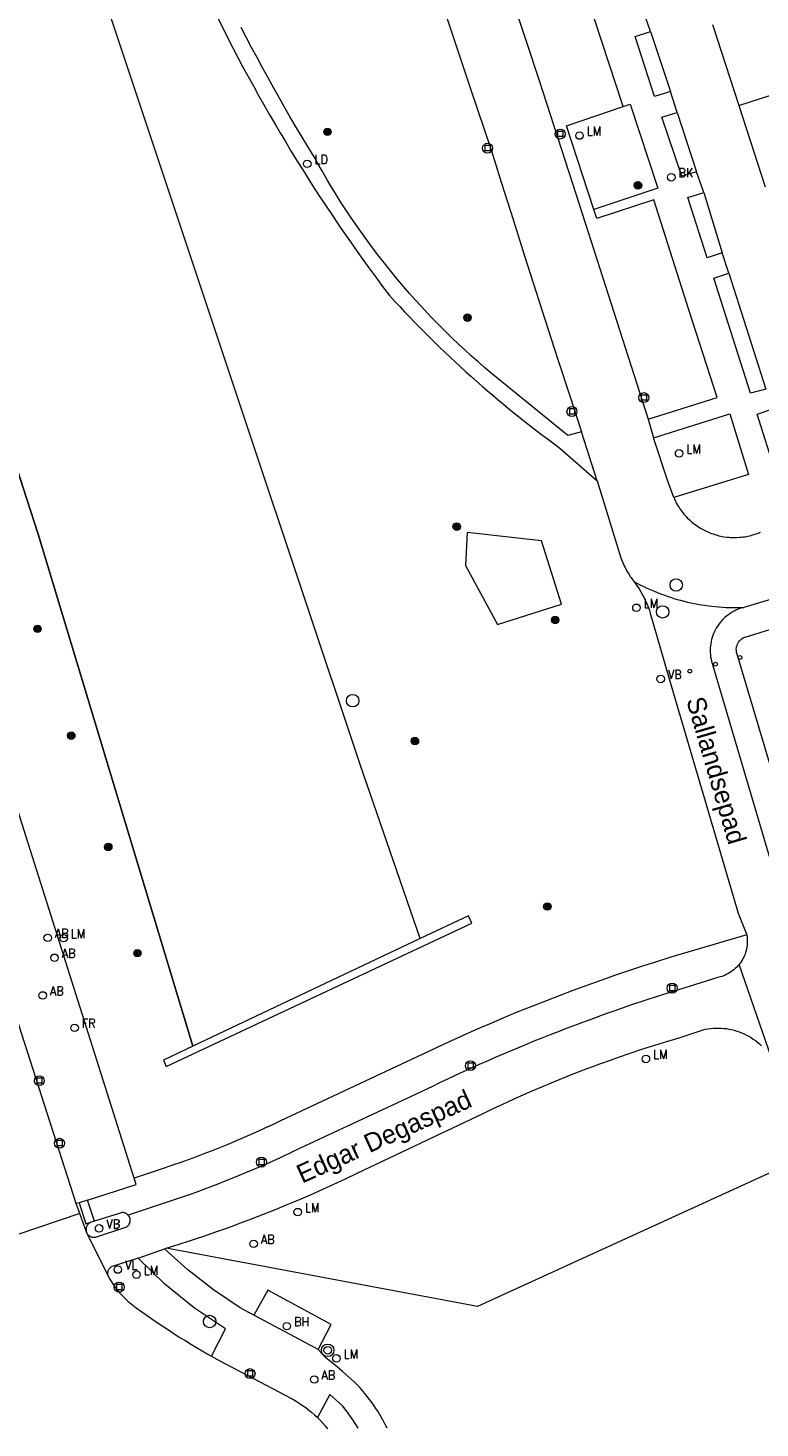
# Model space of a CAD drawing. Header units: metres. Extents: x 138165 to 154469, y 480134 to 494189.
# Tile 607 of 656: x 147051 to 147100, y 486645 to 486738. Entities that reach past the tile are written whole.
import ezdxf

# ---------------------------------------------------------------- set-up
doc = ezdxf.new("R2010")
doc.units = ezdxf.units.M
doc.header["$LTSCALE"] = 0.001
doc.header["$MEASUREMENT"] = 0
for name, color, linetype, lineweight in [('Level 5', 7, 'Continuous', 0), ('TOP-L-terrein schutting raster hek leuning', 7, 'Continuous', 0), ('TOP-L-topo objecten punt', 7, 'Continuous', 0), ('TOP-L-topo objecten vlak', 7, 'Continuous', 0), ('TOP-L-water beschoeiing', 7, 'Continuous', 0), ('TOP-T-topo huisnummering naamgeving', 7, 'Continuous', 0)]:
    doc.layers.add(name, color=color, linetype=linetype, lineweight=lineweight)
doc.styles.add('Style-INTL_ISO', font='INTL_ISO.shx')
doc.styles.add('Style-STANDARD', font='STANDARD.shx')

# ---------------------------------------------------------------- blocks, each defined once
blk = doc.blocks.new('24')
at = {"layer": 'TOP-L-topo objecten punt', "color": 7, "linetype": 'Continuous', "lineweight": 0}
for radius in [0.025, 0.0182, 0.0115, 0.005]:
    blk.add_circle((0, 0), radius, dxfattribs=at)
blk = doc.blocks.new('117')
at = {"layer": 'TOP-L-topo objecten punt', "color": 7, "linetype": 'Continuous', "lineweight": 0}
blk.add_circle((0, 0), 0.025, dxfattribs=at)
at = {"layer": 'TOP-L-topo objecten punt', "color": 7, "linetype": 'Continuous', "lineweight": 0, "style": 'Style-STANDARD'}
blk.add_text('BH', height=0.06, dxfattribs=at).set_placement((0.0483, 0))
blk = doc.blocks.new('306')
at = {"layer": 'TOP-L-topo objecten punt', "color": 7, "linetype": 'Continuous', "lineweight": 0}
blk.add_circle((0, 0), 0.025, dxfattribs=at)
at = {"layer": 'TOP-L-topo objecten punt', "color": 7, "linetype": 'Continuous', "lineweight": 0, "style": 'Style-STANDARD'}
blk.add_text('FR', height=0.06, dxfattribs=at).set_placement((0.0483, 0))
blk = doc.blocks.new('39')
at = {"layer": 'TOP-L-topo objecten punt', "color": 7, "linetype": 'Continuous', "lineweight": 0}
for p, q in [((0.0175, 0.0175), (-0.0175, 0.0175)), ((-0.0175, 0.0175), (-0.0175, -0.0175)), ((0.0175, 0.0175), (0.0175, -0.0175)), ((0.0175, -0.0175), (-0.0175, -0.0175))]:
    blk.add_line(p, q, dxfattribs=at)
blk.add_circle((0, 0), 0.0332, dxfattribs=at)
blk = doc.blocks.new('*U13')
at = {"layer": 'Level 5', "color": 7, "linetype": 'Continuous', "lineweight": 0}
blk.add_circle((0, 0), 0.0415, dxfattribs=at)
blk = doc.blocks.new('150')
at = {"layer": 'Level 5', "color": 7, "linetype": 'Continuous', "lineweight": 0}
blk.add_blockref('*U13', (0, 0), dxfattribs=at)
blk = doc.blocks.new('72')
at = {"layer": 'TOP-L-topo objecten punt', "color": 7, "linetype": 'Continuous', "lineweight": 0}
blk.add_circle((0, 0), 0.025, dxfattribs=at)
at = {"layer": 'TOP-L-topo objecten punt', "color": 7, "linetype": 'Continuous', "lineweight": 0, "style": 'Style-STANDARD'}
blk.add_text('BK', height=0.06, dxfattribs=at).set_placement((0.0483, 0))
blk = doc.blocks.new('121')
at = {"layer": 'TOP-L-topo objecten punt', "color": 7, "linetype": 'Continuous', "lineweight": 0}
blk.add_circle((0, 0), 0.025, dxfattribs=at)
at = {"layer": 'TOP-L-topo objecten punt', "color": 7, "linetype": 'Continuous', "lineweight": 0, "style": 'Style-STANDARD'}
blk.add_text('LD', height=0.06, dxfattribs=at).set_placement((0.0483, 0))
blk = doc.blocks.new('16')
at = {"layer": 'TOP-L-topo objecten punt', "color": 7, "linetype": 'Continuous', "lineweight": 0}
blk.add_circle((0, 0), 0.025, dxfattribs=at)
at = {"layer": 'TOP-L-topo objecten punt', "color": 7, "linetype": 'Continuous', "lineweight": 0, "style": 'Style-STANDARD'}
blk.add_text('LM', height=0.06, dxfattribs=at).set_placement((0.0483, 0))
blk = doc.blocks.new('10')
at = {"layer": 'TOP-L-topo objecten punt', "linetype": 'Continuous', "lineweight": 0}
blk.add_circle((0, 0), 0.0125, dxfattribs=at)
blk = doc.blocks.new('15')
at = {"layer": 'TOP-L-topo objecten punt', "color": 7, "linetype": 'Continuous', "lineweight": 0}
blk.add_circle((0, 0), 0.025, dxfattribs=at)
at = {"layer": 'TOP-L-topo objecten punt', "color": 7, "linetype": 'Continuous', "lineweight": 0, "style": 'Style-STANDARD'}
blk.add_text('VL', height=0.06, dxfattribs=at).set_placement((0.0483, 0))
blk = doc.blocks.new('11')
at = {"layer": 'TOP-L-topo objecten punt', "color": 7, "linetype": 'Continuous', "lineweight": 0}
blk.add_circle((0, 0), 0.025, dxfattribs=at)
at = {"layer": 'TOP-L-topo objecten punt', "color": 7, "linetype": 'Continuous', "lineweight": 0, "style": 'Style-STANDARD'}
blk.add_text('AB', height=0.06, dxfattribs=at).set_placement((0.0483, 0))
blk = doc.blocks.new('14')
at = {"layer": 'TOP-L-topo objecten punt', "color": 7, "linetype": 'Continuous', "lineweight": 0}
blk.add_circle((0, 0), 0.025, dxfattribs=at)
at = {"layer": 'TOP-L-topo objecten punt', "color": 7, "linetype": 'Continuous', "lineweight": 0, "style": 'Style-STANDARD'}
blk.add_text('VB', height=0.06, dxfattribs=at).set_placement((0.0483, 0))
blk = doc.blocks.new('27')
at = {"layer": 'TOP-L-topo objecten punt', "color": 7, "linetype": 'Continuous', "lineweight": 0}
for radius in [0.0415, 0.025]:
    blk.add_circle((0, 0), radius, dxfattribs=at)

msp = doc.modelspace()

# ---------------------------------------------------------------- linework, layer by layer
at = {"layer": 'TOP-L-terrein schutting raster hek leuning', "flags": 128}
msp.add_lwpolyline([(147073.126, 486645.003), (147073.025, 486645.173), (147072.935, 486645.317), (147072.828, 486645.484), (147072.733, 486645.625), (147072.62, 486645.787), (147072.52, 486645.924), (147072.418, 486646.06), (147072.296, 486646.216), (147072.189, 486646.348), (147072.077, 486646.482), (147071.634, 486646.893), (147071.25, 486647.242)], dxfattribs=at)
at = {"layer": 'TOP-L-topo objecten vlak', "flags": 128}
for points in [[(147077.273, 486677.66), (147073.265, 486689.273), (147065.729, 486711.845), (147045.763, 486771.785), (147037.96, 486796.636), (147025.79, 486827.289), (147010.833, 486862.039)], [(147068.738, 486769.269), (147069.413, 486767.387), (147069.838, 486766.192), (147070.33, 486764.796), (147073.09, 486756.747), (147076.182, 486747.71), (147077.651, 486743.263), (147079.045, 486739.066), (147080.6, 486734.406), (147082.007, 486730.213), (147082.689, 486728.047), (147083.456, 486725.623), (147084.226, 486723.201), (147085.001, 486720.78), (147085.779, 486718.36), (147086.448, 486716.287), (147087.233, 486713.869), (147088.022, 486711.453)], [(147073.359, 486769.428), (147074.033, 486767.606), (147074.368, 486766.695), (147075.163, 486764.504), (147075.882, 486762.492), (147076.592, 486760.477), (147076.911, 486759.559), (147077.545, 486757.723), (147077.921, 486756.621), (147078.233, 486755.701), (147078.543, 486754.78), (147078.907, 486753.691), (147079.822, 486751.014), (147080.732, 486748.334), (147081.635, 486745.652), (147082.532, 486742.969), (147083.423, 486740.283), (147084.307, 486737.595), (147085.186, 486734.906), (147087.659, 486727.273), (147088.441, 486724.846), (147089.244, 486722.344), (147092.447, 486712.297)], [(147038.548, 486743.886), (147040.478, 486738.372), (147042.401, 486732.856), (147044.267, 486727.481), (147045.309, 486724.4), (147046.241, 486721.624), (147047.166, 486718.846), (147048.086, 486716.067), (147048.999, 486713.285), (147049.906, 486710.501), (147050.807, 486707.716), (147051.797, 486704.629), (147062.108, 486670.478)], [(147090.8, 486733.151), (147087.962, 486741.789)], [(147092.608, 486738.156), (147092.136, 486739.503)], [(147063.805, 486739), (147064.149, 486738.312), (147064.454, 486737.712), (147064.806, 486737.028), (147065.118, 486736.432), (147065.433, 486735.837), (147065.798, 486735.16), (147066.167, 486734.486), (147066.494, 486733.897), (147066.824, 486733.311), (147067.206, 486732.643), (147067.592, 486731.978), (147067.933, 486731.398), (147068.278, 486730.82), (147068.676, 486730.162), (147069.028, 486729.588), (147069.434, 486728.935), (147069.793, 486728.366), (147070.207, 486727.718), (147070.626, 486727.072), (147070.996, 486726.51), (147071.369, 486725.95), (147071.799, 486725.313), (147072.179, 486724.757), (147072.618, 486724.125), (147073.06, 486723.496), (147073.451, 486722.948), (147073.845, 486722.402), (147074.299, 486721.782), (147074.757, 486721.164), (147075.219, 486720.549), (147075.582, 486720.154), (147075.901, 486719.811), (147076.221, 486719.471), (147076.544, 486719.133), (147076.868, 486718.797), (147077.195, 486718.463), (147077.524, 486718.131), (147077.855, 486717.801), (147078.243, 486717.418), (147078.579, 486717.092), (147078.916, 486716.769), (147079.255, 486716.447), (147079.596, 486716.128), (147079.939, 486715.811), (147080.284, 486715.495), (147080.631, 486715.182), (147081.39, 486714.511), (147081.743, 486714.205), (147082.098, 486713.901), (147082.455, 486713.599), (147082.813, 486713.3), (147083.174, 486713.002), (147083.536, 486712.707), (147083.9, 486712.414), (147084.266, 486712.123), (147085.065, 486711.501), (147085.437, 486711.218), (147085.81, 486710.937), (147086.185, 486710.658), (147086.562, 486710.381), (147089.051, 486708.198)], [(147088.022, 486711.453), (147087.108, 486711.215), (147081.99, 486715.374), (147081.554, 486715.744), (147081.124, 486716.118), (147080.651, 486716.54), (147080.23, 486716.924), (147079.813, 486717.313), (147079.401, 486717.707), (147078.948, 486718.15), (147078.545, 486718.554), (147078.103, 486719.007), (147077.71, 486719.421), (147077.321, 486719.838), (147076.938, 486720.26), (147076.559, 486720.687), (147076.144, 486721.165), (147075.776, 486721.601), (147075.412, 486722.04), (147075.054, 486722.484), (147074.7, 486722.931), (147074.352, 486723.383), (147073.971, 486723.889), (147073.634, 486724.349), (147073.302, 486724.812), (147072.975, 486725.28), (147072.618, 486725.803), (147072.303, 486726.278), (147071.959, 486726.81), (147071.655, 486727.293), (147071.356, 486727.779), (147071.063, 486728.268), (147070.745, 486728.816), (147070.463, 486729.312), (147070.188, 486729.811), (147069.768, 486730.5), (147069.396, 486731.12), (147069.026, 486731.742), (147068.609, 486732.456), (147068.247, 486733.082), (147067.888, 486733.71), (147067.533, 486734.341), (147067.131, 486735.063), (147066.734, 486735.788), (147066.39, 486736.425), (147066.049, 486737.063), (147065.664, 486737.795), (147065.331, 486738.437)], [(147096.745, 486738.639), (147098.51, 486733.219)], [(147093.936, 486734.158), (147092.88, 486733.83), (147091.595, 486737.822), (147092.608, 486738.156)], [(147092.608, 486738.156), (147093.936, 486734.158)], [(147098.51, 486733.219), (147107.72, 486736.201)], [(147094.384, 486732.763), (147093.936, 486734.158)], [(147088.836, 486726.289), (147087.016, 486731.875), (147090.8, 486733.151)], [(147090.8, 486733.151), (147091.267, 486733.308), (147093.1, 486727.717), (147088.836, 486726.289)], [(147095.685, 486728.808), (147094.704, 486728.51), (147093.36, 486732.455), (147094.384, 486732.763)], [(147094.384, 486732.763), (147095.685, 486728.808)], [(147098.51, 486733.219), (147100.257, 486727.793)], [(147096.158, 486727.42), (147095.685, 486728.808)], [(147097.387, 486723.399), (147096.4, 486723.061), (147095.103, 486727.099), (147096.158, 486727.42)], [(147096.158, 486727.42), (147097.387, 486723.399)], [(147092.447, 486712.297), (147097.049, 486713.745), (147095.186, 486719.533), (147092.827, 486726.938), (147089.035, 486725.68), (147088.836, 486726.289)], [(147097.825, 486722.051), (147097.387, 486723.399)], [(147100.293, 486714.313), (147099.276, 486714.034), (147096.825, 486721.719), (147097.825, 486722.051)], [(147097.825, 486722.051), (147100.293, 486714.313)], [(147092.447, 486712.297), (147092.824, 486711.06)], [(147092.824, 486711.06), (147097.895, 486712.67), (147099.145, 486708.613), (147094.164, 486707.071)], [(147100.813, 486709.187), (147099.729, 486712.627), (147100.698, 486712.964)], [(147089.051, 486708.198), (147088.022, 486711.453)], [(147094.164, 486707.071), (147093.769, 486708.17), (147092.824, 486711.06)], [(147089.051, 486708.198), (147090.647, 486703.061), (147090.685, 486702.953), (147090.728, 486702.839), (147090.813, 486702.633), (147090.864, 486702.522), (147090.917, 486702.412), (147091.021, 486702.215), (147091.081, 486702.109), (147091.144, 486702.004), (147091.265, 486701.817), (147091.323, 486701.734), (147091.395, 486701.635), (147091.469, 486701.538), (147091.532, 486701.459)], [(147094.164, 486707.071), (147094.202, 486706.985), (147094.25, 486706.883), (147094.3, 486706.783), (147094.353, 486706.684), (147094.457, 486706.505), (147094.517, 486706.41), (147094.579, 486706.317), (147094.633, 486706.24), (147094.7, 486706.149), (147094.769, 486706.061), (147094.84, 486705.974), (147094.914, 486705.888), (147094.99, 486705.805), (147095.067, 486705.724), (147095.215, 486705.58), (147095.285, 486705.517), (147095.37, 486705.444), (147095.457, 486705.372), (147095.531, 486705.314), (147095.621, 486705.247), (147095.713, 486705.182), (147095.806, 486705.12), (147095.901, 486705.06), (147095.998, 486705.002), (147096.079, 486704.956), (147096.279, 486704.852), (147096.381, 486704.804), (147096.484, 486704.759), (147096.571, 486704.723), (147096.675, 486704.683), (147096.781, 486704.645), (147096.978, 486704.583), (147097.068, 486704.558), (147097.177, 486704.53), (147097.287, 486704.505), (147097.398, 486704.483), (147097.508, 486704.464), (147097.713, 486704.436), (147097.825, 486704.425), (147097.937, 486704.417), (147098.049, 486704.411), (147098.143, 486704.409), (147098.255, 486704.409), (147098.368, 486704.412), (147098.574, 486704.424), (147098.686, 486704.435), (147098.797, 486704.449), (147098.909, 486704.466), (147099.001, 486704.482), (147099.203, 486704.524), (147099.312, 486704.551), (147099.421, 486704.581), (147099.528, 486704.613), (147099.635, 486704.649), (147099.741, 486704.687), (147099.846, 486704.727), (147099.943, 486704.768)], [(147080.397, 486704.738), (147080.281, 486702.553), (147082.427, 486698.615), (147086.684, 486699.957), (147085.343, 486704.198), (147080.397, 486704.738)], [(147091.532, 486701.459), (147091.85, 486700.979), (147091.97, 486700.784), (147092.085, 486700.582), (147092.193, 486700.376), (147092.284, 486700.187), (147092.369, 486699.996), (147092.456, 486699.781), (147092.536, 486699.563), (147092.602, 486699.364), (147093.958, 486694.595), (147098.465, 486679.342), (147099.034, 486677.896)], [(147091.532, 486701.459), (147091.74, 486701.348), (147091.95, 486701.241), (147092.161, 486701.137), (147092.375, 486701.036), (147092.59, 486700.939), (147092.806, 486700.846), (147093.055, 486700.744), (147093.275, 486700.658), (147093.496, 486700.576), (147093.718, 486700.498), (147093.942, 486700.424), (147094.167, 486700.353), (147094.393, 486700.286), (147094.62, 486700.223), (147094.848, 486700.163), (147095.077, 486700.108), (147095.307, 486700.056), (147095.538, 486700.008), (147095.77, 486699.964), (147096.002, 486699.923), (147096.235, 486699.887), (147096.468, 486699.855), (147096.702, 486699.826), (147096.937, 486699.801), (147097.172, 486699.78), (147097.407, 486699.763), (147097.642, 486699.75), (147097.878, 486699.741), (147098.113, 486699.736), (147098.349, 486699.735), (147098.585, 486699.737), (147098.827, 486699.744)], [(147102.671, 486700.901), (147098.827, 486699.744)], [(147098.827, 486699.744), (147098.708, 486699.712), (147098.577, 486699.669), (147098.447, 486699.62), (147098.305, 486699.558), (147098.181, 486699.496), (147098.046, 486699.421), (147097.929, 486699.348), (147097.802, 486699.26), (147097.692, 486699.175), (147097.575, 486699.075), (147097.463, 486698.969), (147097.367, 486698.868), (147097.266, 486698.752), (147097.181, 486698.643), (147097.1, 486698.529), (147097.017, 486698.4), (147096.948, 486698.279), (147096.879, 486698.142), (147096.816, 486698.001), (147096.766, 486697.871), (147096.722, 486697.74), (147096.684, 486697.606), (147096.653, 486697.471), (147096.625, 486697.319), (147096.607, 486697.182), (147096.595, 486697.028), (147096.59, 486696.874), (147096.593, 486696.735), (147096.602, 486696.597), (147096.62, 486696.444), (147096.646, 486696.292), (147096.676, 486696.156), (147101.576, 486679.617)], [(147102.963, 486681.257), (147098.365, 486696.694), (147098.353, 486696.743), (147098.345, 486696.784), (147098.335, 486696.868), (147098.332, 486696.918), (147098.333, 486696.961), (147098.339, 486697.045), (147098.354, 486697.128), (147098.366, 486697.177), (147098.379, 486697.217), (147098.413, 486697.303), (147098.452, 486697.378), (147098.478, 486697.421), (147098.502, 486697.456), (147098.555, 486697.522), (147098.614, 486697.582), (147098.645, 486697.61), (147098.685, 486697.642), (147098.754, 486697.69), (147098.791, 486697.711), (147098.836, 486697.734), (147098.882, 486697.755), (147098.921, 486697.77), (147103.215, 486699.093)], [(147058.203, 486661.678), (147046.429, 486698.86), (147042.282, 486697.514)], [(147054.348, 486659.974), (147042.314, 486697.416)], [(147062.108, 486670.478), (147060.165, 486669.541), (147060.329, 486669.129), (147080.704, 486678.678), (147080.474, 486679.164), (147077.273, 486677.66)], [(147099.034, 486677.896), (147093.962, 486676.41), (147093.024, 486676.116), (147092.088, 486675.815), (147091.154, 486675.505), (147090.223, 486675.189), (147089.295, 486674.864), (147088.369, 486674.532), (147087.446, 486674.193), (147086.526, 486673.846), (147085.609, 486673.492), (147084.695, 486673.13), (147083.783, 486672.761), (147082.875, 486672.384), (147081.97, 486672), (147081.068, 486671.609), (147080.169, 486671.21), (147079.205, 486670.773), (147067.962, 486665.496), (147067.425, 486665.242), (147066.953, 486665.023), (147066.48, 486664.808), (147065.937, 486664.566), (147065.461, 486664.358), (147064.914, 486664.126), (147064.434, 486663.926), (147063.883, 486663.702), (147063.331, 486663.483), (147062.846, 486663.295), (147062.291, 486663.085), (147061.803, 486662.905), (147061.314, 486662.728), (147060.753, 486662.531), (147060.261, 486662.363), (147058.203, 486661.678)], [(147077.273, 486677.66), (147062.108, 486670.478)], [(147099.034, 486677.896), (147099.05, 486677.779), (147099.061, 486677.667), (147099.067, 486677.54), (147099.066, 486677.427), (147099.061, 486677.315), (147099.049, 486677.188), (147099.032, 486677.077), (147099.011, 486676.966), (147098.985, 486676.856), (147098.949, 486676.735), (147098.912, 486676.628), (147098.871, 486676.523), (147098.824, 486676.421), (147098.773, 486676.32), (147098.718, 486676.222), (147098.65, 486676.114), (147098.586, 486676.022), (147098.517, 486675.933)], [(147098.517, 486675.933), (147098.444, 486675.847), (147098.358, 486675.754), (147098.267, 486675.665), (147098.182, 486675.591), (147098.094, 486675.52), (147098.003, 486675.454), (147097.909, 486675.392), (147097.812, 486675.334), (147097.701, 486675.274), (147097.599, 486675.225), (147097.495, 486675.182), (147097.376, 486675.138), (147097.268, 486675.105), (147097.159, 486675.076), (147093.98, 486674.087), (147093.479, 486673.929), (147092.926, 486673.752), (147092.375, 486673.572), (147091.273, 486673.204), (147090.724, 486673.015), (147090.176, 486672.824), (147089.629, 486672.631), (147088.628, 486672.269), (147088.084, 486672.068), (147087.54, 486671.864), (147086.998, 486671.657), (147086.456, 486671.447), (147085.916, 486671.235), (147085.377, 486671.021), (147084.838, 486670.803), (147084.391, 486670.62), (147083.854, 486670.398), (147083.319, 486670.173), (147082.785, 486669.945), (147082.252, 486669.715), (147081.721, 486669.482), (147081.19, 486669.246), (147080.661, 486669.008), (147080.133, 486668.767), (147079.606, 486668.524), (147079.08, 486668.278), (147078.555, 486668.029), (147078.032, 486667.778), (147077.51, 486667.524), (147076.989, 486667.268), (147069.223, 486663.648), (147068.761, 486663.426), (147067.931, 486663.036), (147067.444, 486662.814), (147066.956, 486662.596), (147066.537, 486662.411), (147066.116, 486662.229), (147065.624, 486662.02), (147065.201, 486661.844), (147064.706, 486661.642), (147064.21, 486661.443), (147063.783, 486661.276), (147063.355, 486661.111), (147062.497, 486660.79), (147061.994, 486660.608), (147057.797, 486659.213)], [(147100.682, 486669.691), (147098.517, 486675.933)], [(147060.335, 486656.997), (147061.145, 486657.251), (147061.953, 486657.512), (147062.356, 486657.646), (147062.838, 486657.809), (147063.641, 486658.086), (147064.44, 486658.371), (147065.237, 486658.663), (147066.031, 486658.963), (147066.823, 486659.271), (147067.611, 486659.586), (147068.396, 486659.908), (147069.179, 486660.237), (147069.958, 486660.574), (147070.734, 486660.919), (147071.506, 486661.27), (147072.276, 486661.629), (147073.057, 486662.003), (147081.515, 486666.021), (147081.96, 486666.235), (147082.332, 486666.411), (147082.779, 486666.62), (147083.527, 486666.963), (147083.977, 486667.165), (147084.73, 486667.496), (147085.486, 486667.82), (147086.322, 486668.167), (147087.085, 486668.475), (147087.467, 486668.627), (147087.927, 486668.806), (147088.388, 486668.982), (147088.773, 486669.127), (147089.236, 486669.299), (147090.009, 486669.578), (147090.475, 486669.743), (147091.253, 486670.01), (147092.033, 486670.271), (147092.895, 486670.548), (147093.759, 486670.816), (147094.153, 486670.935), (147094.582, 486671.062), (147096.265, 486671.617), (147096.439, 486671.646), (147096.614, 486671.668), (147096.79, 486671.683), (147096.966, 486671.69), (147097.143, 486671.691), (147097.319, 486671.684), (147097.495, 486671.669), (147097.67, 486671.648), (147097.844, 486671.619), (147098.017, 486671.583), (147098.188, 486671.54), (147098.358, 486671.49), (147098.525, 486671.433), (147098.689, 486671.369), (147098.851, 486671.299), (147099.01, 486671.222), (147099.165, 486671.138), (147099.317, 486671.048), (147099.465, 486670.952), (147099.609, 486670.85), (147099.748, 486670.742), (147099.883, 486670.628), (147100.013, 486670.509)], [(147102.756, 486663.036), (147081.087, 486653.122), (147060.335, 486656.997)], [(147055.089, 486660.213), (147058.336, 486661.26), (147058.203, 486661.678)], [(147054.527, 486660.032), (147054.348, 486659.974)], [(147054.583, 486659.314), (147054.348, 486659.974)], [(147055.089, 486660.213), (147054.527, 486660.032)], [(147054.527, 486660.032), (147054.977, 486658.627), (147055.324, 486658.736)], [(147055.548, 486658.806), (147055.089, 486660.213)], [(147054.583, 486659.314), (147046.238, 486656.503)], [(147055.027, 486658.063), (147054.583, 486659.314)], [(147055.058, 486657.997), (147055.074, 486657.971), (147055.096, 486657.939), (147055.124, 486657.904), (147055.156, 486657.872), (147055.19, 486657.842), (147055.221, 486657.819), (147055.26, 486657.796), (147055.3, 486657.775), (147055.342, 486657.758), (147055.385, 486657.745), (147055.43, 486657.736), (147055.474, 486657.731), (147055.513, 486657.729), (147055.558, 486657.731), (147055.603, 486657.737), (147055.647, 486657.746), (147055.688, 486657.759), (147057.591, 486658.387), (147057.65, 486658.409), (147057.705, 486658.438), (147057.757, 486658.474), (147057.803, 486658.516), (147057.844, 486658.564), (147057.875, 486658.611), (147057.903, 486658.667), (147057.924, 486658.726), (147057.936, 486658.782), (147057.942, 486658.844), (147057.94, 486658.907), (147057.93, 486658.969), (147057.912, 486659.029), (147057.887, 486659.086), (147057.855, 486659.14), (147057.797, 486659.213)], [(147057.797, 486659.213), (147057.768, 486659.244), (147057.706, 486659.295), (147057.674, 486659.314), (147057.636, 486659.334), (147057.601, 486659.349), (147057.566, 486659.36), (147057.53, 486659.369), (147057.493, 486659.375), (147057.456, 486659.378), (147057.413, 486659.378), (147057.376, 486659.375), (147057.354, 486659.371), (147057.266, 486659.348), (147055.548, 486658.806)], [(147055.324, 486658.736), (147055.277, 486658.715), (147055.238, 486658.692), (147055.2, 486658.667), (147055.161, 486658.634), (147055.129, 486658.601), (147055.096, 486658.562), (147055.071, 486658.524), (147055.046, 486658.479), (147055.028, 486658.437), (147055.012, 486658.388), (147055, 486658.338), (147054.995, 486658.293), (147054.993, 486658.241), (147054.996, 486658.196), (147055.004, 486658.145), (147055.015, 486658.101), (147055.027, 486658.063)], [(147055.027, 486658.063), (147055.058, 486657.997)], [(147055.058, 486657.997), (147056.466, 486655.138)], [(147055.548, 486658.806), (147055.324, 486658.736)], [(147058.464, 486656.349), (147056.673, 486655.752), (147056.64, 486655.73), (147056.605, 486655.703), (147056.573, 486655.673), (147056.543, 486655.639), (147056.517, 486655.604), (147056.494, 486655.566), (147056.474, 486655.527), (147056.458, 486655.485), (147056.445, 486655.443), (147056.437, 486655.399), (147056.432, 486655.355), (147056.431, 486655.311), (147056.434, 486655.267), (147056.441, 486655.223), (147056.452, 486655.18), (147056.466, 486655.138)], [(147058.464, 486656.349), (147060.225, 486656.959)], [(147063.351, 486649.806), (147064.3, 486651.619), (147062.214, 486653.013), (147060.242, 486654.613), (147058.464, 486656.349)], [(147060.225, 486656.959), (147060.335, 486656.997)], [(147066.175, 486652.531), (147065.272, 486653.019), (147063.487, 486654.232), (147061.787, 486655.561), (147060.225, 486656.959)], [(147056.466, 486655.138), (147056.575, 486654.941), (147056.645, 486654.826), (147056.731, 486654.693), (147056.807, 486654.581), (147056.898, 486654.452), (147056.979, 486654.343), (147057.062, 486654.236), (147057.162, 486654.114), (147057.25, 486654.011), (147057.356, 486653.894), (147057.464, 486653.779), (147057.559, 486653.682), (147057.673, 486653.573), (147057.772, 486653.481), (147057.89, 486653.376), (147057.994, 486653.289), (147058.345, 486653.03), (147058.708, 486652.768), (147059.073, 486652.508), (147059.441, 486652.252), (147059.81, 486652), (147060.182, 486651.75), (147060.556, 486651.504), (147060.879, 486651.295), (147061.257, 486651.055), (147061.637, 486650.818), (147062.019, 486650.584), (147062.348, 486650.387), (147062.734, 486650.16), (147063.122, 486649.936), (147063.351, 486649.806)], [(147070.47, 486650.235), (147071.331, 486651.922), (147067.101, 486654.197), (147066.175, 486652.531)], [(147070.47, 486650.235), (147069.927, 486650.525), (147066.175, 486652.531)], [(147063.351, 486649.806), (147063.511, 486649.715), (147063.903, 486649.498), (147068.312, 486647.172), (147068.554, 486647.051), (147068.774, 486646.932), (147068.99, 486646.806), (147069.202, 486646.673), (147069.431, 486646.519), (147069.633, 486646.372), (147069.831, 486646.219), (147070.024, 486646.06), (147070.212, 486645.894), (147070.394, 486645.722), (147070.414, 486645.702)], [(147075.058, 486644.998), (147074.978, 486645.16), (147074.896, 486645.321), (147074.797, 486645.506), (147074.71, 486645.664), (147074.62, 486645.82), (147074.527, 486645.975), (147074.432, 486646.129), (147074.318, 486646.306), (147074.201, 486646.48), (147074.098, 486646.628), (147073.992, 486646.775), (147073.866, 486646.943), (147073.756, 486647.086), (147073.624, 486647.25), (147073.49, 486647.412), (147073.372, 486647.549), (147073.232, 486647.706), (147073.109, 486647.838), (147072.985, 486647.969), (147072.858, 486648.097), (147072.487, 486648.423), (147072.08, 486648.775), (147071.721, 486649.079), (147071.307, 486649.423), (147070.943, 486649.721), (147070.47, 486650.235)], [(147073.126, 486645.003), (147073.025, 486645.173), (147072.935, 486645.317), (147072.828, 486645.484), (147072.733, 486645.625), (147072.62, 486645.787), (147072.52, 486645.924), (147072.418, 486646.06), (147072.296, 486646.216), (147072.189, 486646.348), (147072.077, 486646.482), (147071.634, 486646.893), (147071.25, 486647.242), (147070.414, 486645.702)], [(147070.414, 486645.702), (147070.571, 486645.545), (147070.759, 486645.344), (147070.924, 486645.155), (147071.082, 486644.961)]]:
    msp.add_lwpolyline(points, dxfattribs=at)
at = {"layer": 'TOP-L-water beschoeiing', "flags": 128}
for points in [[(147077.273, 486677.66), (147073.265, 486689.273), (147065.729, 486711.845), (147045.763, 486771.785), (147037.96, 486796.636), (147025.79, 486827.289), (147010.833, 486862.039)], [(147062.108, 486670.478), (147051.797, 486704.629), (147050.807, 486707.716), (147049.906, 486710.501), (147048.999, 486713.285), (147048.086, 486716.067), (147047.166, 486718.846), (147046.241, 486721.624), (147045.309, 486724.4), (147044.267, 486727.481), (147042.401, 486732.856), (147040.478, 486738.372), (147038.548, 486743.886)]]:
    msp.add_lwpolyline(points, dxfattribs=at)

# ---------------------------------------------------------------- block references
at = {"layer": 'TOP-L-topo objecten punt', "xscale": 10, "yscale": 10, "zscale": 10}
for name, p in [('24', (147071.088, 486731.47)), ('16', (147087.881, 486731.223)), ('39', (147086.599, 486731.324)), ('121', (147069.739, 486729.337)), ('39', (147081.753, 486730.377)), ('72', (147094, 486728.44)), ('24', (147091.775, 486727.901)), ('24', (147080.419, 486719.072)), ('39', (147092.166, 486713.741)), ('39', (147087.38, 486712.815)), ('16', (147094.521, 486710.02)), ('24', (147079.698, 486705.138)), ('150', (147094.329, 486701.246)), ('16', (147091.677, 486699.723)), ('24', (147086.258, 486698.912)), ('150', (147093.421, 486699.447)), ('24', (147051.759, 486698.316)), ('10', (147098.576, 486696.411)), ('14', (147093.296, 486694.974)), ('10', (147095.233, 486695.499)), ('10', (147096.948, 486695.96)), ('150', (147072.768, 486693.525)), ('24', (147054.007, 486691.191)), ('24', (147076.912, 486690.83)), ('24', (147056.475, 486683.769)), ('24', (147085.739, 486679.795)), ('11', (147052.439, 486677.708)), ('16', (147053.503, 486677.682)), ('11', (147052.892, 486676.378)), ('24', (147058.422, 486676.682)), ('11', (147052.109, 486673.865)), ('39', (147094.053, 486674.35)), ('306', (147054.236, 486671.704)), ('16', (147092.308, 486669.628)), ('39', (147080.616, 486669.178)), ('39', (147051.883, 486668.178)), ('39', (147053.221, 486664.002)), ('39', (147066.686, 486662.744)), ('16', (147069.104, 486659.412)), ('15', (147055.866, 486658.325)), ('14', (147055.866, 486658.325)), ('11', (147066.162, 486657.296)), ('15', (147057.116, 486655.577)), ('16', (147058.361, 486655.235)), ('39', (147057.202, 486654.408)), ('150', (147063.23, 486652.112)), ('117', (147068.375, 486651.802)), ('27', (147071.102, 486650.192)), ('16', (147071.684, 486649.655)), ('39', (147065.924, 486648.637)), ('11', (147070.202, 486648.242))]:
    msp.add_blockref(name, p, dxfattribs=at)

# ---------------------------------------------------------------- texts
at = {"layer": 'TOP-T-topo huisnummering naamgeving', "style": 'Style-INTL_ISO'}
for s, rotation, p in [('Sallandsepad', 286.3, (147094.984, 486693.566)), ('Edgar Degaspad', 24.4, (147069.394, 486661.302))]:
    msp.add_text(s, height=1.25, rotation=rotation, dxfattribs=at).set_placement(p)

doc.saveas('drawing.dxf')
